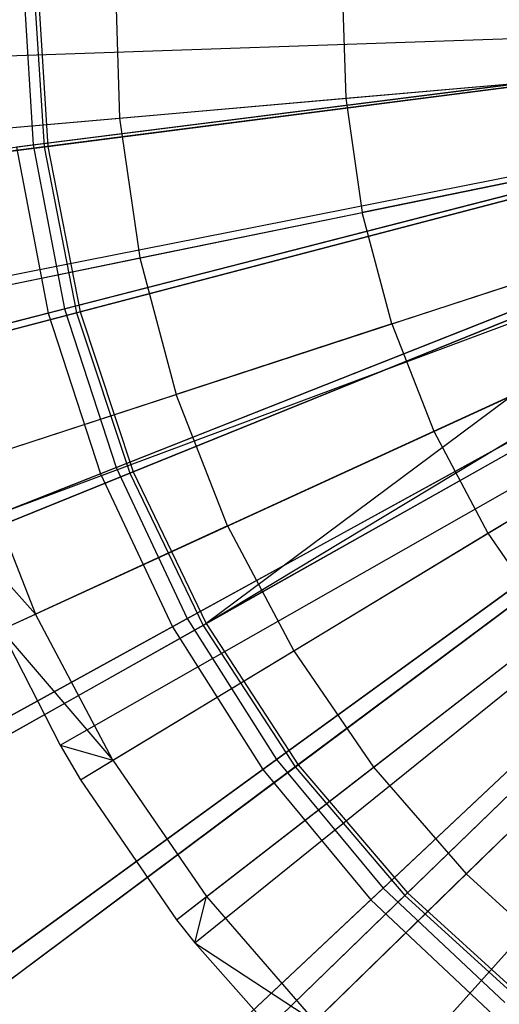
# Model space of a CAD drawing. Extents: x 0.2 to 40.1, y -6.7 to 6.7.
# Tile 433 of 516: x 31.518 to 31.804, y 2.838 to 3.425. Entities that reach past the tile are written whole.
import ezdxf

# ---------------------------------------------------------------- set-up
doc = ezdxf.new("R2010")
doc.units = 0
doc.header["$MEASUREMENT"] = 0
doc.layers.get('0').update_dxf_attribs({"color": 13, "linetype": 'CONTINUOUS'})

# ---------------------------------------------------------------- blocks, each defined once
blk = doc.blocks.new('SNOWBALL_XIV_PM3_STL')
at = {"color": 0}
for p, q in [((31.52004, 3.44948, 9.38945), (31.52629, 3.3502, 9.38945)), ((31.52004, 3.44948, 9.38945), (31.52629, 3.3502, 9.38945)), ((31.52632, 3.44948, 3.29026), (31.53277, 3.34899, 3.29026)), ((31.52632, 3.44948, 3.29026), (31.53277, 3.34899, 3.29026)), ((31.52856, 3.44948, 9.34669), (31.53499, 3.34927, 9.34669)), ((31.52856, 3.44948, 9.34669), (31.53499, 3.34927, 9.34669)), ((31.57517, 3.45031, 9.43269), (31.57772, 3.36616, 9.43269)), ((31.57517, 3.45031, 9.43269), (31.57772, 3.36616, 9.43269)), ((31.71041, 3.44668, 9.48216), (31.71249, 3.37797, 9.48216)), ((31.71041, 3.44668, 9.48216), (31.71249, 3.37797, 9.48216)), ((31.42689, 3.40047, 9.36813), (32.13318, 3.42443, 9.58467)), ((31.42689, 3.40047, 9.36813), (32.13318, 3.42443, 9.58467)), ((31.42976, 3.3532, 9.36813), (32.13376, 3.41487, 9.58467)), ((31.42976, 3.3532, 9.36813), (32.13376, 3.41487, 9.58467)), ((31.91175, 3.39889, 3.17972), (31.51628, 3.34893, 3.24472)), ((31.91175, 3.39889, 3.17972), (31.51628, 3.34893, 3.24472)), ((31.52629, 3.3502, 9.38945), (31.92196, 3.40018, 9.45315)), ((31.52629, 3.3502, 9.38945), (31.92196, 3.40018, 9.45315)), ((31.91982, 3.39889, 3.22289), (31.53277, 3.34899, 3.29026)), ((31.91982, 3.39889, 3.22289), (31.53277, 3.34899, 3.29026)), ((31.53499, 3.34927, 9.34669), (31.92209, 3.39918, 9.41378)), ((31.53499, 3.34927, 9.34669), (31.92209, 3.39918, 9.41378)), ((31.44318, 3.25884, 9.36813), (32.13647, 3.39579, 9.58467)), ((31.44318, 3.25884, 9.36813), (32.13647, 3.39579, 9.58467)), ((31.44433, 3.25312, 9.36813), (32.13671, 3.39463, 9.58467)), ((31.44433, 3.25312, 9.36813), (32.13671, 3.39463, 9.58467)), ((31.71249, 3.37797, 9.48216), (31.85003, 3.39002, 9.524)), ((31.71249, 3.37797, 9.48216), (31.85003, 3.39002, 9.524)), ((31.4702, 3.15534, 9.36813), (32.14194, 3.37486, 9.58467)), ((31.4702, 3.15534, 9.36813), (32.14194, 3.37486, 9.58467)), ((31.57772, 3.36616, 9.43269), (31.71249, 3.37797, 9.48216)), ((31.57772, 3.36616, 9.43269), (31.71249, 3.37797, 9.48216)), ((31.71249, 3.37797, 9.48216), (31.72239, 3.30995, 9.48216)), ((31.71249, 3.37797, 9.48216), (31.72239, 3.30995, 9.48216)), ((31.45216, 3.35517, 9.37862), (31.57772, 3.36616, 9.43269)), ((31.45216, 3.35517, 9.37862), (31.57772, 3.36616, 9.43269)), ((31.48197, 3.12166, 9.36813), (32.14432, 3.36805, 9.58467)), ((31.48197, 3.12166, 9.36813), (32.14432, 3.36805, 9.58467)), ((31.57772, 3.36616, 9.43269), (31.58984, 3.28286, 9.43269)), ((31.57772, 3.36616, 9.43269), (31.58984, 3.28286, 9.43269)), ((31.50706, 3.06115, 9.36813), (32.14939, 3.35581, 9.58467)), ((31.50706, 3.06115, 9.36813), (32.14939, 3.35581, 9.58467)), ((31.54492, 3.25248, 9.38945), (31.93121, 3.35166, 9.45315)), ((31.54492, 3.25248, 9.38945), (31.93121, 3.35166, 9.45315)), ((31.14194, 3.30164, 9.27527), (31.52629, 3.3502, 9.38945)), ((31.14194, 3.30164, 9.27527), (31.52629, 3.3502, 9.38945)), ((31.53277, 3.34899, 3.29026), (31.15734, 3.30058, 3.40663)), ((31.53277, 3.34899, 3.29026), (31.15734, 3.30058, 3.40663)), ((31.15948, 3.30085, 9.2306), (31.53499, 3.34927, 9.34669)), ((31.15948, 3.30085, 9.2306), (31.53499, 3.34927, 9.34669)), ((31.51628, 3.34893, 3.24472), (31.53516, 3.24997, 3.24472)), ((31.51628, 3.34893, 3.24472), (31.53516, 3.24997, 3.24472)), ((31.52629, 3.3502, 9.38945), (31.54492, 3.25248, 9.38945)), ((31.52629, 3.3502, 9.38945), (31.54492, 3.25248, 9.38945)), ((31.53277, 3.34899, 3.29026), (31.55202, 3.25014, 3.29026)), ((31.53277, 3.34899, 3.29026), (31.55202, 3.25014, 3.29026)), ((31.53499, 3.34927, 9.34669), (31.55419, 3.25071, 9.34669)), ((31.53499, 3.34927, 9.34669), (31.55419, 3.25071, 9.34669)), ((31.92124, 3.3491, 3.17972), (31.53516, 3.24997, 3.24472)), ((31.92124, 3.3491, 3.17972), (31.53516, 3.24997, 3.24472)), ((31.92951, 3.34913, 3.22289), (31.55202, 3.25014, 3.29026)), ((31.92951, 3.34913, 3.22289), (31.55202, 3.25014, 3.29026)), ((31.55419, 3.25071, 9.34669), (31.93172, 3.34971, 9.41378)), ((31.55419, 3.25071, 9.34669), (31.93172, 3.34971, 9.41378)), ((31.54226, 2.99248, 9.36813), (32.15651, 3.34193, 9.58467)), ((31.54226, 2.99248, 9.36813), (32.15651, 3.34193, 9.58467)), ((31.55441, 2.97178, 9.36813), (32.15897, 3.33774, 9.58467)), ((31.55441, 2.97178, 9.36813), (32.15897, 3.33774, 9.58467)), ((31.85766, 3.3376, 9.524), (31.72239, 3.30995, 9.48216)), ((31.85766, 3.3376, 9.524), (31.72239, 3.30995, 9.48216)), ((31.61164, 2.88839, 9.36813), (32.17054, 3.32088, 9.58467)), ((31.61164, 2.88839, 9.36813), (32.17054, 3.32088, 9.58467)), ((31.62249, 2.87464, 9.36813), (32.17274, 3.3181, 9.58467)), ((31.62249, 2.87464, 9.36813), (32.17274, 3.3181, 9.58467)), ((31.58984, 3.28286, 9.43269), (31.72239, 3.30995, 9.48216)), ((31.58984, 3.28286, 9.43269), (31.72239, 3.30995, 9.48216)), ((31.73998, 3.2435, 9.48216), (31.72239, 3.30995, 9.48216)), ((31.73998, 3.2435, 9.48216), (31.72239, 3.30995, 9.48216)), ((31.57567, 3.15786, 9.38945), (31.94648, 3.30468, 9.45315)), ((31.57567, 3.15786, 9.38945), (31.94648, 3.30468, 9.45315)), ((31.678, 2.81206, 9.36813), (32.18396, 3.30544, 9.58467)), ((31.678, 2.81206, 9.36813), (32.18396, 3.30544, 9.58467)), ((31.93691, 3.30089, 3.17972), (31.56629, 3.15415, 3.24472)), ((31.93691, 3.30089, 3.17972), (31.56629, 3.15415, 3.24472)), ((31.94548, 3.30101, 3.22289), (31.58376, 3.15456, 3.29026)), ((31.94548, 3.30101, 3.22289), (31.58376, 3.15456, 3.29026)), ((31.58583, 3.1554, 9.34669), (31.94761, 3.30187, 9.41378)), ((31.58583, 3.1554, 9.34669), (31.94761, 3.30187, 9.41378)), ((31.94761, 3.30187, 9.41378), (31.6294, 3.06493, 9.34669)), ((31.94761, 3.30187, 9.41378), (31.6294, 3.06493, 9.34669)), ((31.72059, 2.7712, 9.36813), (32.19257, 3.29718, 9.58467)), ((31.72059, 2.7712, 9.36813), (32.19257, 3.29718, 9.58467)), ((31.46635, 3.25762, 9.37862), (31.58984, 3.28286, 9.43269)), ((31.46635, 3.25762, 9.37862), (31.58984, 3.28286, 9.43269)), ((31.58984, 3.28286, 9.43269), (31.61138, 3.20148, 9.43269)), ((31.58984, 3.28286, 9.43269), (31.61138, 3.20148, 9.43269)), ((31.73998, 3.2435, 9.48216), (31.87121, 3.28639, 9.524)), ((31.73998, 3.2435, 9.48216), (31.87121, 3.28639, 9.524)), ((31.6294, 3.06493, 9.34669), (31.96391, 3.26668, 9.41378)), ((31.6294, 3.06493, 9.34669), (31.96391, 3.26668, 9.41378)), ((31.61802, 3.06785, 9.38945), (31.96751, 3.25998, 9.45315)), ((31.61802, 3.06785, 9.38945), (31.96751, 3.25998, 9.45315)), ((31.1697, 3.15614, 9.27527), (31.54492, 3.25248, 9.38945)), ((31.1697, 3.15614, 9.27527), (31.54492, 3.25248, 9.38945)), ((31.54492, 3.25248, 9.38945), (31.57567, 3.15786, 9.38945)), ((31.54492, 3.25248, 9.38945), (31.57567, 3.15786, 9.38945)), ((31.95849, 3.25502, 3.17972), (31.60919, 3.06299, 3.24472)), ((31.95849, 3.25502, 3.17972), (31.60919, 3.06299, 3.24472)), ((31.96748, 3.25533, 3.22289), (31.62745, 3.06383, 3.29026)), ((31.96748, 3.25533, 3.22289), (31.62745, 3.06383, 3.29026)), ((31.96947, 3.25646, 9.41378), (31.6294, 3.06493, 9.34669)), ((31.96947, 3.25646, 9.41378), (31.6294, 3.06493, 9.34669)), ((31.53516, 3.24997, 3.24472), (31.1603, 3.15372, 3.36017)), ((31.53516, 3.24997, 3.24472), (31.1603, 3.15372, 3.36017)), ((31.55202, 3.25014, 3.29026), (31.18587, 3.15412, 3.40663)), ((31.55202, 3.25014, 3.29026), (31.18587, 3.15412, 3.40663)), ((31.18795, 3.15467, 9.2306), (31.55419, 3.25071, 9.34669)), ((31.18795, 3.15467, 9.2306), (31.55419, 3.25071, 9.34669)), ((31.53516, 3.24997, 3.24472), (31.56629, 3.15415, 3.24472)), ((31.53516, 3.24997, 3.24472), (31.56629, 3.15415, 3.24472)), ((31.55202, 3.25014, 3.29026), (31.58376, 3.15456, 3.29026)), ((31.55202, 3.25014, 3.29026), (31.58376, 3.15456, 3.29026)), ((31.55419, 3.25071, 9.34669), (31.58583, 3.1554, 9.34669)), ((31.55419, 3.25071, 9.34669), (31.58583, 3.1554, 9.34669)), ((31.73998, 3.2435, 9.48216), (31.61138, 3.20148, 9.43269)), ((31.73998, 3.2435, 9.48216), (31.61138, 3.20148, 9.43269)), ((31.73998, 3.2435, 9.48216), (31.76502, 3.17949, 9.48216)), ((31.73998, 3.2435, 9.48216), (31.76502, 3.17949, 9.48216)), ((31.76502, 3.17949, 9.48216), (31.89051, 3.23706, 9.524)), ((31.76502, 3.17949, 9.48216), (31.89051, 3.23706, 9.524)), ((31.67133, 2.98385, 9.38945), (31.99398, 3.21828, 9.45315)), ((31.67133, 2.98385, 9.38945), (31.99398, 3.21828, 9.45315)), ((31.98565, 3.21222, 3.17972), (31.66317, 2.97793, 3.24472)), ((31.98565, 3.21222, 3.17972), (31.66317, 2.97793, 3.24472)), ((31.99514, 3.21284, 3.22289), (31.68239, 2.97943, 3.29026)), ((31.99514, 3.21284, 3.22289), (31.68239, 2.97943, 3.29026)), ((31.68418, 2.98077, 9.34669), (31.99697, 3.21421, 9.41378)), ((31.68418, 2.98077, 9.34669), (31.99697, 3.21421, 9.41378)), ((31.49157, 3.16232, 9.37862), (31.61138, 3.20148, 9.43269)), ((31.49157, 3.16232, 9.37862), (31.61138, 3.20148, 9.43269)), ((31.64205, 3.12308, 9.43269), (31.61138, 3.20148, 9.43269)), ((31.64205, 3.12308, 9.43269), (31.61138, 3.20148, 9.43269)), ((31.7972, 3.11875, 9.48216), (31.91531, 3.19025, 9.524)), ((31.7972, 3.11875, 9.48216), (31.91531, 3.19025, 9.524)), ((31.64205, 3.12308, 9.43269), (31.76502, 3.17949, 9.48216)), ((31.64205, 3.12308, 9.43269), (31.76502, 3.17949, 9.48216)), ((31.73474, 2.9072, 9.38945), (32.02547, 3.18021, 9.45315)), ((31.73474, 2.9072, 9.38945), (32.02547, 3.18021, 9.45315)), ((31.74928, 2.90431, 9.34669), (32.02964, 3.17583, 9.41378)), ((31.74928, 2.90431, 9.34669), (32.02964, 3.17583, 9.41378)), ((31.76502, 3.17949, 9.48216), (31.7972, 3.11875, 9.48216)), ((31.76502, 3.17949, 9.48216), (31.7972, 3.11875, 9.48216)), ((32.01796, 3.17317, 3.17972), (31.72739, 2.9003, 3.24472)), ((32.01796, 3.17317, 3.17972), (31.72739, 2.9003, 3.24472)), ((32.028, 3.17424, 3.22289), (31.74767, 2.90275, 3.29026)), ((32.028, 3.17424, 3.22289), (31.74767, 2.90275, 3.29026)), ((31.21547, 3.01525, 9.27527), (31.57567, 3.15786, 9.38945)), ((31.21547, 3.01525, 9.27527), (31.57567, 3.15786, 9.38945)), ((31.49157, 3.16232, 9.37862), (31.52749, 3.07053, 9.37862)), ((31.49157, 3.16232, 9.37862), (31.52749, 3.07053, 9.37862)), ((31.57567, 3.15786, 9.38945), (31.61802, 3.06785, 9.38945)), ((31.57567, 3.15786, 9.38945), (31.61802, 3.06785, 9.38945)), ((31.56629, 3.15415, 3.24472), (31.20645, 3.01168, 3.36017)), ((31.56629, 3.15415, 3.24472), (31.20645, 3.01168, 3.36017)), ((31.58376, 3.15456, 3.29026), (31.23288, 3.01251, 3.40663)), ((31.58376, 3.15456, 3.29026), (31.23288, 3.01251, 3.40663)), ((31.23488, 3.01332, 9.2306), (31.58583, 3.1554, 9.34669)), ((31.23488, 3.01332, 9.2306), (31.58583, 3.1554, 9.34669)), ((31.56629, 3.15415, 3.24472), (31.60919, 3.06299, 3.24472)), ((31.56629, 3.15415, 3.24472), (31.60919, 3.06299, 3.24472)), ((31.58376, 3.15456, 3.29026), (31.62745, 3.06383, 3.29026)), ((31.58376, 3.15456, 3.29026), (31.62745, 3.06383, 3.29026)), ((31.58583, 3.1554, 9.34669), (31.6294, 3.06493, 9.34669)), ((31.58583, 3.1554, 9.34669), (31.6294, 3.06493, 9.34669)), ((31.64205, 3.12308, 9.43269), (31.52749, 3.07053, 9.37862)), ((31.64205, 3.12308, 9.43269), (31.52749, 3.07053, 9.37862)), ((31.64205, 3.12308, 9.43269), (31.68147, 3.04869, 9.43269)), ((31.64205, 3.12308, 9.43269), (31.68147, 3.04869, 9.43269)), ((31.48197, 3.12166, 9.36813), (31.52749, 3.07053, 9.37862)), ((31.48197, 3.12166, 9.36813), (31.52749, 3.07053, 9.37862)), ((31.68147, 3.04869, 9.43269), (31.7972, 3.11875, 9.48216)), ((31.68147, 3.04869, 9.43269), (31.7972, 3.11875, 9.48216)), ((31.7972, 3.11875, 9.48216), (31.8361, 3.06208, 9.48216)), ((31.7972, 3.11875, 9.48216), (31.8361, 3.06208, 9.48216)), ((31.50706, 3.06115, 9.36813), (31.52749, 3.07053, 9.37862)), ((31.50706, 3.06115, 9.36813), (31.52749, 3.07053, 9.37862)), ((31.57364, 2.98342, 9.37862), (31.52749, 3.07053, 9.37862)), ((31.57364, 2.98342, 9.37862), (31.52749, 3.07053, 9.37862)), ((31.27854, 2.88122, 9.27527), (31.61802, 3.06785, 9.38945)), ((31.27854, 2.88122, 9.27527), (31.61802, 3.06785, 9.38945)), ((31.62745, 3.06383, 3.29026), (31.29762, 2.87808, 3.40663)), ((31.62745, 3.06383, 3.29026), (31.29762, 2.87808, 3.40663)), ((31.2995, 2.87913, 9.2306), (31.6294, 3.06493, 9.34669)), ((31.2995, 2.87913, 9.2306), (31.6294, 3.06493, 9.34669)), ((31.61802, 3.06785, 9.38945), (31.67133, 2.98385, 9.38945)), ((31.61802, 3.06785, 9.38945), (31.67133, 2.98385, 9.38945)), ((31.62745, 3.06383, 3.29026), (31.68239, 2.97943, 3.29026)), ((31.62745, 3.06383, 3.29026), (31.68239, 2.97943, 3.29026)), ((31.6294, 3.06493, 9.34669), (31.68418, 2.98077, 9.34669)), ((31.6294, 3.06493, 9.34669), (31.68418, 2.98077, 9.34669)), ((31.60919, 3.06299, 3.24472), (31.27004, 2.87654, 3.36017)), ((31.60919, 3.06299, 3.24472), (31.27004, 2.87654, 3.36017)), ((31.50706, 3.06115, 9.36813), (31.54226, 2.99248, 9.36813)), ((31.50706, 3.06115, 9.36813), (31.57364, 2.98342, 9.37862)), ((31.50706, 3.06115, 9.36813), (31.54226, 2.99248, 9.36813)), ((31.50706, 3.06115, 9.36813), (31.57364, 2.98342, 9.37862)), ((31.60919, 3.06299, 3.24472), (31.66317, 2.97793, 3.24472)), ((31.60919, 3.06299, 3.24472), (31.66317, 2.97793, 3.24472)), ((31.7291, 2.97928, 9.43269), (31.8361, 3.06208, 9.48216)), ((31.7291, 2.97928, 9.43269), (31.8361, 3.06208, 9.48216)), ((31.57364, 2.98342, 9.37862), (31.68147, 3.04869, 9.43269)), ((31.57364, 2.98342, 9.37862), (31.68147, 3.04869, 9.43269)), ((31.68147, 3.04869, 9.43269), (31.7291, 2.97928, 9.43269)), ((31.68147, 3.04869, 9.43269), (31.7291, 2.97928, 9.43269)), ((31.78434, 2.91575, 9.43269), (31.8812, 3.01021, 9.48216)), ((31.78434, 2.91575, 9.43269), (31.8812, 3.01021, 9.48216)), ((31.54226, 2.99248, 9.36813), (31.55441, 2.97178, 9.36813)), ((31.54226, 2.99248, 9.36813), (31.57364, 2.98342, 9.37862)), ((31.54226, 2.99248, 9.36813), (31.57364, 2.98342, 9.37862)), ((31.54226, 2.99248, 9.36813), (31.55441, 2.97178, 9.36813)), ((31.35792, 2.75615, 9.27527), (31.67133, 2.98385, 9.38945)), ((31.35792, 2.75615, 9.27527), (31.67133, 2.98385, 9.38945)), ((31.55441, 2.97178, 9.36813), (31.57364, 2.98342, 9.37862)), ((31.55441, 2.97178, 9.36813), (31.57364, 2.98342, 9.37862)), ((31.57364, 2.98342, 9.37862), (31.62942, 2.90215, 9.37862)), ((31.57364, 2.98342, 9.37862), (31.62942, 2.90215, 9.37862)), ((31.67133, 2.98385, 9.38945), (31.73474, 2.9072, 9.38945)), ((31.67133, 2.98385, 9.38945), (31.73474, 2.9072, 9.38945)), ((31.66317, 2.97793, 3.24472), (31.35006, 2.75044, 3.36017)), ((31.66317, 2.97793, 3.24472), (31.35006, 2.75044, 3.36017)), ((31.68239, 2.97943, 3.29026), (31.37902, 2.75303, 3.40663)), ((31.68239, 2.97943, 3.29026), (31.37902, 2.75303, 3.40663)), ((31.38075, 2.75431, 9.2306), (31.68418, 2.98077, 9.34669)), ((31.38075, 2.75431, 9.2306), (31.68418, 2.98077, 9.34669)), ((31.62942, 2.90215, 9.37862), (31.7291, 2.97928, 9.43269)), ((31.62942, 2.90215, 9.37862), (31.7291, 2.97928, 9.43269)), ((31.66317, 2.97793, 3.24472), (31.72739, 2.9003, 3.24472)), ((31.66317, 2.97793, 3.24472), (31.72739, 2.9003, 3.24472)), ((31.68239, 2.97943, 3.29026), (31.74767, 2.90275, 3.29026)), ((31.68239, 2.97943, 3.29026), (31.74767, 2.90275, 3.29026)), ((31.68418, 2.98077, 9.34669), (31.74928, 2.90431, 9.34669)), ((31.68418, 2.98077, 9.34669), (31.74928, 2.90431, 9.34669)), ((31.7291, 2.97928, 9.43269), (31.78434, 2.91575, 9.43269)), ((31.7291, 2.97928, 9.43269), (31.78434, 2.91575, 9.43269)), ((31.55441, 2.97178, 9.36813), (31.61164, 2.88839, 9.36813)), ((31.55441, 2.97178, 9.36813), (31.61164, 2.88839, 9.36813)), ((31.6941, 2.82776, 9.37862), (31.78434, 2.91575, 9.43269)), ((31.6941, 2.82776, 9.37862), (31.78434, 2.91575, 9.43269)), ((31.78434, 2.91575, 9.43269), (31.84646, 2.85894, 9.43269)), ((31.78434, 2.91575, 9.43269), (31.84646, 2.85894, 9.43269)), ((31.45234, 2.64201, 9.27527), (31.73474, 2.9072, 9.38945)), ((31.45234, 2.64201, 9.27527), (31.73474, 2.9072, 9.38945)), ((31.73474, 2.9072, 9.38945), (31.80726, 2.8391, 9.38945)), ((31.73474, 2.9072, 9.38945), (31.80726, 2.8391, 9.38945)), ((31.72739, 2.9003, 3.24472), (31.44526, 2.63536, 3.36017)), ((31.72739, 2.9003, 3.24472), (31.44526, 2.63536, 3.36017)), ((31.74767, 2.90275, 3.29026), (31.47575, 2.63941, 3.40663)), ((31.74767, 2.90275, 3.29026), (31.47575, 2.63941, 3.40663)), ((31.47729, 2.64091, 9.2306), (31.74928, 2.90431, 9.34669)), ((31.47729, 2.64091, 9.2306), (31.74928, 2.90431, 9.34669)), ((31.61164, 2.88839, 9.36813), (31.62942, 2.90215, 9.37862)), ((31.61164, 2.88839, 9.36813), (31.62942, 2.90215, 9.37862)), ((31.62249, 2.87464, 9.36813), (31.62942, 2.90215, 9.37862)), ((31.62249, 2.87464, 9.36813), (31.62942, 2.90215, 9.37862)), ((31.62942, 2.90215, 9.37862), (31.6941, 2.82776, 9.37862)), ((31.62942, 2.90215, 9.37862), (31.6941, 2.82776, 9.37862)), ((31.72739, 2.9003, 3.24472), (31.80083, 2.83133, 3.24472)), ((31.72739, 2.9003, 3.24472), (31.80083, 2.83133, 3.24472)), ((31.74767, 2.90275, 3.29026), (31.82222, 2.83505, 3.29026)), ((31.74767, 2.90275, 3.29026), (31.82222, 2.83505, 3.29026)), ((31.74928, 2.90431, 9.34669), (31.82361, 2.8368, 9.34669)), ((31.74928, 2.90431, 9.34669), (31.82361, 2.8368, 9.34669)), ((31.61164, 2.88839, 9.36813), (31.62249, 2.87464, 9.36813)), ((31.61164, 2.88839, 9.36813), (31.62249, 2.87464, 9.36813)), ((31.62249, 2.87464, 9.36813), (31.678, 2.81206, 9.36813)), ((31.62249, 2.87464, 9.36813), (31.6941, 2.82776, 9.37862)), ((31.62249, 2.87464, 9.36813), (31.6941, 2.82776, 9.37862)), ((31.62249, 2.87464, 9.36813), (31.678, 2.81206, 9.36813))]:
    blk.add_line(p, q, dxfattribs=at)
blk = doc.blocks.new('GRUPUJ_1')
at = {"color": 0}
blk.add_blockref('SNOWBALL_XIV_PM3_STL', (-0.20617, 6.65964, -0.51186), dxfattribs=at)

msp = doc.modelspace()

# ---------------------------------------------------------------- block references
at = {"color": 0}
msp.add_blockref('GRUPUJ_1', (0.20617, -6.65964, 0.51186), dxfattribs=at)

doc.saveas('drawing.dxf')
